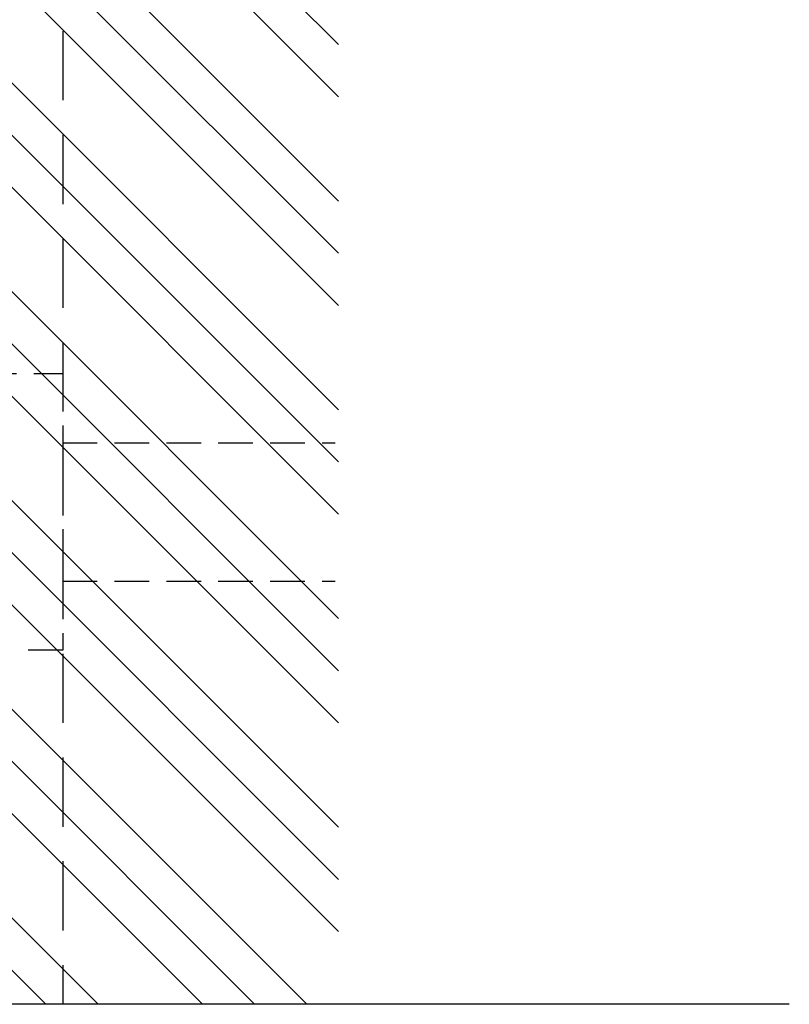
# Model space of a CAD drawing. Header units: millimetres. Extents: x -33711 to 550618, y -222428 to 596511.
# Tile 435 of 656: x 473612 to 476950, y -46884 to -42615. Entities that reach past the tile are written whole.
import ezdxf

# ---------------------------------------------------------------- set-up
doc = ezdxf.new("R2010")
doc.units = ezdxf.units.MM
doc.linetypes.add('DASHED', pattern=[4.5, 3, -1.5])
doc.layers.add('IN_C_CARKOVANA', color=7, linetype='DASHED')
doc.layers.add('IN_TEXT', color=7, linetype='Continuous')
doc.layers.add('IN_SRAFY', color=8, linetype='Continuous', lineweight=9)

msp = doc.modelspace()

# ---------------------------------------------------------------- hatches: boundary and pattern name
at = {"layer": 'IN_SRAFY'}
h = msp.add_hatch(dxfattribs=at)
h.set_pattern_fill('ZEM_PUVODNI', color=256, scale=160, angle=90, pattern_type=2)
h.set_pattern_definition([(135, (362959.96, -324631.56), (-452.5483, -452.5483), []), (135, (362959.96, -324405.3), (-452.5483, -452.5483), []), (135, (362959.96, -324179), (-452.5483, -452.5483), [])])
h.paths.add_polyline_path([(473298.87069, -46884.26642), (474994.97816, -46884.26642), (474994.97816, -33688.73241), (473298.87069, -33688.73241), (473298.87069, -35614.26664), (473798.87069, -35614.26664), (473798.87069, -35914.26664), (473298.87069, -35914.26664)])

# ---------------------------------------------------------------- linework, layer by layer
at = {"layer": 'IN_C_CARKOVANA', "ltscale": 100}
msp.add_line((473798.87069, -35914.26664), (473798.87069, -46884.26642), dxfattribs=at)
at = {"layer": 'IN_C_CARKOVANA', "ltscale": 50}
for p, q in [((473798.87082, -44449.26576), (474981.13245, -44449.26576)), ((473798.87082, -45049.26576), (474981.13245, -45049.26576))]:
    msp.add_line(p, q, dxfattribs=at)
msp.add_lwpolyline([(472998.87082, -45349.26576), (472998.87082, -44149.26576), (473798.87082, -44149.26576), (473798.87082, -45349.26576)], close=True, dxfattribs=at)
at = {"layer": 'IN_TEXT'}
msp.add_line((476950.48326, -46884.26642), (467809.67247, -46884.26642), dxfattribs=at)

doc.saveas('drawing.dxf')
